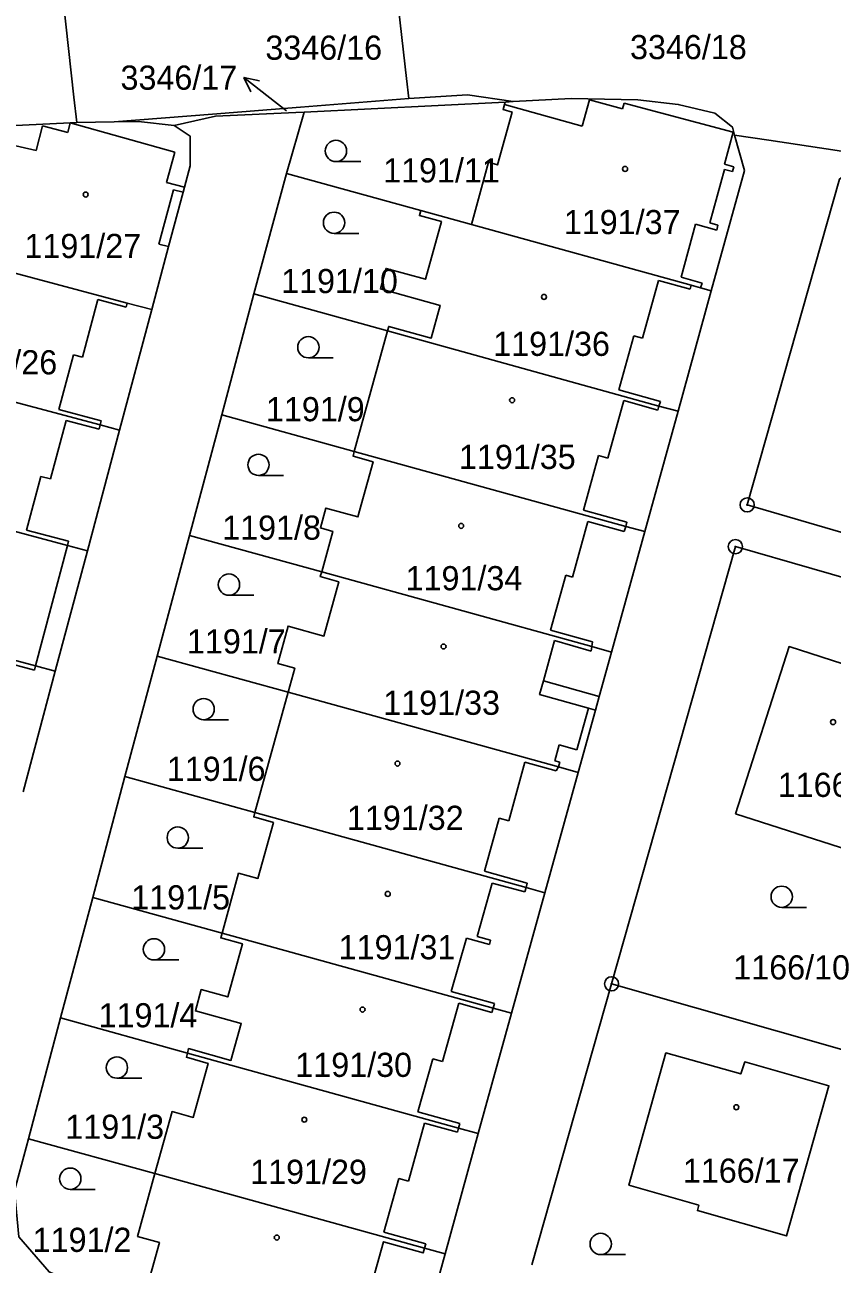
# Model space of a CAD drawing. Extents: x -733394 to -722299, y -1082822 to -1075049.
# Drawn here: x -727706.5 to -727649.7, y -1079199.9 to -1079112.7 of the extents above; entities that cross this region are included whole.
import ezdxf

# ---------------------------------------------------------------- set-up
doc = ezdxf.new("R2010")
doc.units = 0
for name, color, linetype in [('Hranice parcel', 7, 'Continuous'), ('Parcelní čísla', 7, 'Continuous'), ('Pop  PČ popisy', 7, 'Continuous'), ('Vnitřní kresba', 7, 'Continuous'), ('Značky bodu BP', 7, 'Continuous'), ('Značky budov', 7, 'Continuous'), ('Značky kultur', 7, 'Continuous')]:
    doc.layers.add(name, color=color, linetype=linetype)

msp = doc.modelspace()

# ---------------------------------------------------------------- linework, layer by layer
at = {"layer": 'Hranice parcel'}
for p, q in [((-727672.7, -1079118.11), (-727686.83, -1079118.82)), ((-727672.13, -1079118.08), (-727672.7, -1079118.11)), ((-727688.08, -1079123.14), (-727686.83, -1079118.82)), ((-727700.21, -1079119.51), (-727702.85, -1079119.56)), ((-727690.37, -1079131.62), (-727688.08, -1079123.14)), ((-727678.62, -1079125.75), (-727688.08, -1079123.14)), ((-727678.62, -1079125.75), (-727675.07, -1079126.73)), ((-727692.63, -1079140.12), (-727690.37, -1079131.62)), ((-727680.97, -1079134.22), (-727690.37, -1079131.62)), ((-727658.18, -1079131.4), (-727660.52, -1079139.88)), ((-727697.57, -1079132.72), (-727699.83, -1079141.21)), ((-727683.31, -1079142.7), (-727680.97, -1079134.22)), ((-727660.52, -1079139.88), (-727662.86, -1079148.35)), ((-727694.91, -1079148.62), (-727692.63, -1079140.12)), ((-727683.31, -1079142.7), (-727692.63, -1079140.12)), ((-727699.83, -1079141.21), (-727702.1, -1079149.7)), ((-727697.18, -1079157.11), (-727694.91, -1079148.62)), ((-727685.6, -1079151.19), (-727694.91, -1079148.62)), ((-727662.86, -1079148.35), (-727665.21, -1079156.83)), ((-727702.1, -1079149.7), (-727704.36, -1079158.18)), ((-727699.46, -1079165.6), (-727697.18, -1079157.11)), ((-727687.97, -1079159.65), (-727697.18, -1079157.11)), ((-727704.36, -1079158.18), (-727706.63, -1079166.67)), ((-727690.31, -1079168.13), (-727687.97, -1079159.65)), ((-727701.72, -1079174.1), (-727699.46, -1079165.6)), ((-727690.31, -1079168.13), (-727699.46, -1079165.6)), ((-727667.55, -1079165.3), (-727669.89, -1079173.77)), ((-727669.89, -1079173.77), (-727672.24, -1079182.25)), ((-727704, -1079182.59), (-727701.72, -1079174.1)), ((-727692.61, -1079176.61), (-727701.72, -1079174.1)), ((-727665.2, -1079180.19), (-727670.8, -1079199.96)), ((-727665.2, -1079180.19), (-727643.71, -1079186.32)), ((-727706.24, -1079191.09), (-727704, -1079182.59)), ((-727695.05, -1079185.06), (-727704, -1079182.59)), ((-727672.24, -1079182.25), (-727674.58, -1079190.72)), ((-727697.35, -1079193.55), (-727706.24, -1079191.09)), ((-727674.58, -1079190.72), (-727676.92, -1079199.2)), ((-727678.36, -1079198.8), (-727697.35, -1079193.55)), ((-727676.92, -1079199.2), (-727678.36, -1079198.8))]:
    msp.add_line(p, q, dxfattribs=at)
for points in [[(-727679.48, -1079117.87), (-727679.64, -1079116.44), (-727680.54, -1079108.39)], [(-727702.85, -1079119.56), (-727703.05, -1079117.76), (-727703.8, -1079110.89)], [(-727700.21, -1079119.51), (-727693.3, -1079118.96), (-727687.1, -1079118.47), (-727679.48, -1079117.87)], [(-727672.13, -1079118.08), (-727675.35, -1079117.59), (-727679.48, -1079117.87)], [(-727675.07, -1079126.73), (-727673.86, -1079122.35), (-727673.22, -1079122.53), (-727672.2, -1079118.81), (-727672.84, -1079118.63), (-727672.74, -1079118.28), (-727672.7, -1079118.11)], [(-727656.54, -1079120.43), (-727656.69, -1079119.87), (-727657.92, -1079118.9), (-727660.51, -1079118.28), (-727663.36, -1079117.96), (-727668.04, -1079117.87), (-727672.13, -1079118.08)], [(-727686.83, -1079118.82), (-727687.43, -1079118.85), (-727693.07, -1079119.1), (-727695.99, -1079119.77)], [(-727702.85, -1079119.56), (-727703.3, -1079119.57), (-727711.5, -1079119.97)], [(-727695.99, -1079119.77), (-727698.49, -1079119.48), (-727700.21, -1079119.51)], [(-727695.99, -1079119.77), (-727694.87, -1079120.5), (-727694.86, -1079122.6), (-727695.26, -1079124.1), (-727695.36, -1079124.46), (-727696.38, -1079128.29), (-727697.57, -1079132.72)], [(-727656.54, -1079120.43), (-727655.85, -1079122.93), (-727658.18, -1079131.4)], [(-727646.82, -1079121.74), (-727647.37, -1079121.82), (-727649.32, -1079121.53), (-727654.12, -1079120.8), (-727656.54, -1079120.43)], [(-727646.82, -1079121.74), (-727649.16, -1079123.53), (-727655.65, -1079146.47), (-727634.18, -1079152.74)], [(-727680.97, -1079134.22), (-727680.88, -1079133.91), (-727677.89, -1079134.73), (-727677.26, -1079132.43), (-727681.47, -1079131.27), (-727681.07, -1079129.82), (-727678.3, -1079130.59), (-727677.18, -1079126.52), (-727678.72, -1079126.1), (-727678.62, -1079125.75)], [(-727658.18, -1079131.4), (-727658.93, -1079131.19), (-727659.59, -1079131.01), (-727675.07, -1079126.73)], [(-727697.57, -1079132.72), (-727699.3, -1079132.26), (-727717.99, -1079127.27)], [(-727660.52, -1079139.88), (-727661.86, -1079139.51), (-727680.97, -1079134.22)], [(-727699.83, -1079141.21), (-727701.2, -1079140.84), (-727720.25, -1079135.76)], [(-727685.6, -1079151.19), (-727684.81, -1079148.34), (-727685.7, -1079148.09), (-727685.32, -1079146.69), (-727683.06, -1079147.32), (-727681.99, -1079143.43), (-727683.4, -1079143.03), (-727683.31, -1079142.7)], [(-727683.31, -1079142.7), (-727664.2, -1079147.98), (-727662.86, -1079148.35)], [(-727722.51, -1079144.24), (-727703.5, -1079149.32), (-727702.1, -1079149.7)], [(-727634.99, -1079155.6), (-727656.48, -1079149.41), (-727665.2, -1079180.19)], [(-727687.97, -1079159.65), (-727687.5, -1079157.97), (-727688.7, -1079157.64), (-727687.97, -1079155), (-727685.45, -1079155.7), (-727684.4, -1079151.88), (-727685.71, -1079151.52), (-727685.6, -1079151.19)], [(-727665.21, -1079156.83), (-727666.58, -1079156.44), (-727685.6, -1079151.19)], [(-727704.36, -1079158.18), (-727705.74, -1079157.81), (-727724.73, -1079152.74)], [(-727656.48, -1079168.22), (-727652.7, -1079156.44), (-727642.95, -1079159.58), (-727646.67, -1079171.37), (-727656.48, -1079168.22)], [(-727665.21, -1079156.83), (-727666.07, -1079159.96), (-727670, -1079158.86), (-727670.27, -1079159.83), (-727666.82, -1079160.78), (-727666.34, -1079160.92), (-727667.55, -1079165.3)], [(-727667.55, -1079165.3), (-727668.93, -1079164.92), (-727687.97, -1079159.65)], [(-727692.61, -1079176.61), (-727691.45, -1079172.4), (-727690.09, -1079172.77), (-727689, -1079168.82), (-727690.39, -1079168.44), (-727690.31, -1079168.13)], [(-727669.89, -1079173.77), (-727671.22, -1079173.41), (-727690.31, -1079168.13)], [(-727695.05, -1079185.06), (-727694.97, -1079184.75), (-727691.99, -1079185.58), (-727691.27, -1079182.99), (-727694.49, -1079182.1), (-727694.08, -1079180.59), (-727692.22, -1079181.11), (-727691.19, -1079177.38), (-727692.71, -1079176.96), (-727692.61, -1079176.61)], [(-727672.24, -1079182.25), (-727673.54, -1079181.89), (-727692.61, -1079176.61)], [(-727697.35, -1079193.55), (-727696.14, -1079189.18), (-727694.65, -1079189.59), (-727693.59, -1079185.79), (-727695.13, -1079185.36), (-727695.05, -1079185.06)], [(-727674.58, -1079190.72), (-727675.97, -1079190.34), (-727695.05, -1079185.06)], [(-727659.06, -1079195.76), (-727663.98, -1079194.37), (-727661.37, -1079185.05), (-727656.11, -1079186.53), (-727655.82, -1079185.69), (-727649.9, -1079187.38), (-727652.89, -1079197.93), (-727659.16, -1079196.15), (-727659.06, -1079195.76)], [(-727676.92, -1079199.2), (-727679.34, -1079207.96), (-727680.26, -1079210.03), (-727682.33, -1079210.97), (-727704.79, -1079200.47), (-727706.93, -1079198.01), (-727707.23, -1079194.76), (-727706.24, -1079191.09)], [(-727678.36, -1079198.8), (-727678.45, -1079199.13), (-727681.26, -1079198.35), (-727682.3, -1079202.12), (-727681.75, -1079202.27), (-727682.87, -1079206.31), (-727680.56, -1079206.95), (-727680.65, -1079207.29), (-727699.71, -1079202.02), (-727699.62, -1079201.68), (-727698.06, -1079202.11), (-727697.03, -1079198.41), (-727698.57, -1079197.98), (-727697.35, -1079193.55)]]:
    msp.add_lwpolyline(points, dxfattribs=at)
at = {"layer": 'Pop  PČ popisy'}
for p, q in [((-727688.72, -1079118.23), (-727691.085, -1079116.382)), ((-727691.085, -1079116.382), (-727689.987, -1079116.604)), ((-727691.085, -1079116.382), (-727690.604, -1079117.394)), ((-727688.09, -1079118.72), (-727688.72, -1079118.23))]:
    msp.add_line(p, q, dxfattribs=at)
at = {"layer": 'Vnitřní kresba'}
for p, q in [((-727666.76, -1079117.95), (-727667.27, -1079119.8)), ((-727664.43, -1079118.59), (-727666.76, -1079117.95)), ((-727667.27, -1079119.8), (-727672.74, -1079118.28)), ((-727664.32, -1079118.18), (-727664.43, -1079118.59)), ((-727656.63, -1079120.22), (-727664.32, -1079118.18)), ((-727705.71, -1079121.52), (-727705.25, -1079119.78)), ((-727705.25, -1079119.78), (-727703.48, -1079120.25)), ((-727703.48, -1079120.25), (-727703.3, -1079119.57)), ((-727703.3, -1079119.57), (-727695.95, -1079121.63)), ((-727711.55, -1079120.18), (-727705.71, -1079121.52)), ((-727657.26, -1079122.49), (-727656.63, -1079120.22)), ((-727695.95, -1079121.63), (-727696.52, -1079123.77)), ((-727658.29, -1079126.61), (-727657.25, -1079122.86)), ((-727656.59, -1079122.68), (-727657.26, -1079122.49)), ((-727657.25, -1079122.86), (-727656.68, -1079123.01)), ((-727656.68, -1079123.01), (-727656.59, -1079122.68)), ((-727696.52, -1079123.77), (-727695.26, -1079124.1)), ((-727696.04, -1079124.28), (-727697.06, -1079128.11)), ((-727695.36, -1079124.46), (-727696.04, -1079124.28)), ((-727660.31, -1079130.44), (-727659.28, -1079126.71)), ((-727659.28, -1079126.71), (-727657.8, -1079127.12)), ((-727657.71, -1079126.77), (-727658.29, -1079126.61)), ((-727657.8, -1079127.12), (-727657.71, -1079126.77)), ((-727697.06, -1079128.11), (-727696.38, -1079128.29)), ((-727661.89, -1079130.68), (-727663.01, -1079134.74)), ((-727659.67, -1079131.29), (-727661.89, -1079130.68)), ((-727658.83, -1079130.85), (-727660.31, -1079130.44)), ((-727659.59, -1079131.01), (-727659.67, -1079131.29)), ((-727658.93, -1079131.19), (-727658.83, -1079130.85)), ((-727701.36, -1079132.02), (-727702.44, -1079136.08)), ((-727699.38, -1079132.55), (-727701.36, -1079132.02)), ((-727699.3, -1079132.26), (-727699.38, -1079132.55)), ((-727663.63, -1079134.57), (-727664.68, -1079138.37)), ((-727663.01, -1079134.74), (-727663.63, -1079134.57)), ((-727703.07, -1079135.91), (-727704.1, -1079139.76)), ((-727702.44, -1079136.08), (-727703.07, -1079135.91)), ((-727664.68, -1079138.37), (-727661.76, -1079139.18)), ((-727704.1, -1079139.76), (-727701.13, -1079140.56)), ((-727664.34, -1079139.13), (-727665.46, -1079143.18)), ((-727661.95, -1079139.79), (-727664.34, -1079139.13)), ((-727661.86, -1079139.51), (-727661.95, -1079139.79)), ((-727661.76, -1079139.18), (-727661.86, -1079139.51)), ((-727703.59, -1079140.52), (-727704.7, -1079144.64)), ((-727701.28, -1079141.13), (-727703.59, -1079140.52)), ((-727701.13, -1079140.56), (-727701.2, -1079140.84)), ((-727701.2, -1079140.84), (-727701.28, -1079141.13)), ((-727666.12, -1079142.99), (-727667.17, -1079146.84)), ((-727665.46, -1079143.18), (-727666.12, -1079142.99)), ((-727705.37, -1079144.46), (-727706.38, -1079148.24)), ((-727704.7, -1079144.64), (-727705.37, -1079144.46)), ((-727667.17, -1079146.84), (-727664.12, -1079147.68)), ((-727666.86, -1079147.64), (-727667.94, -1079151.55)), ((-727664.3, -1079148.35), (-727666.86, -1079147.64)), ((-727664.12, -1079147.68), (-727664.2, -1079147.98)), ((-727706.38, -1079148.24), (-727703.42, -1079149.03)), ((-727664.2, -1079147.98), (-727664.3, -1079148.35)), ((-727703.5, -1079149.32), (-727705.74, -1079157.81)), ((-727703.42, -1079149.03), (-727703.5, -1079149.32)), ((-727668.42, -1079151.42), (-727669.49, -1079155.3)), ((-727667.94, -1079151.55), (-727668.42, -1079151.42)), ((-727669.49, -1079155.3), (-727666.53, -1079156.12)), ((-727669.22, -1079156.02), (-727670, -1079158.86)), ((-727666.64, -1079156.77), (-727669.22, -1079156.02)), ((-727666.58, -1079156.44), (-727666.64, -1079156.77)), ((-727666.53, -1079156.12), (-727666.58, -1079156.44)), ((-727705.82, -1079158.1), (-727708.09, -1079157.5)), ((-727705.74, -1079157.81), (-727705.82, -1079158.1)), ((-727666.34, -1079160.92), (-727666.07, -1079159.96)), ((-727666.82, -1079160.78), (-727667.64, -1079163.72)), ((-727668.89, -1079163.37), (-727669.2, -1079164.48)), ((-727667.64, -1079163.72), (-727668.89, -1079163.37)), ((-727671.3, -1079164.59), (-727672.44, -1079168.71)), ((-727669.11, -1079165.2), (-727671.3, -1079164.59)), ((-727669.2, -1079164.48), (-727668.83, -1079164.58)), ((-727668.93, -1079164.92), (-727669.11, -1079165.2)), ((-727668.83, -1079164.58), (-727668.93, -1079164.92)), ((-727673.11, -1079168.53), (-727674.14, -1079172.26)), ((-727672.44, -1079168.71), (-727673.11, -1079168.53)), ((-727673.61, -1079173.09), (-727674.67, -1079176.85)), ((-727674.14, -1079172.26), (-727671.13, -1079173.09)), ((-727671.31, -1079173.72), (-727673.61, -1079173.09)), ((-727671.13, -1079173.09), (-727671.22, -1079173.41)), ((-727671.22, -1079173.41), (-727671.31, -1079173.72)), ((-727675.42, -1079176.97), (-727676.48, -1079180.73)), ((-727673.79, -1079177.42), (-727675.42, -1079176.97)), ((-727674.67, -1079176.85), (-727673.71, -1079177.11)), ((-727673.71, -1079177.11), (-727673.79, -1079177.42)), ((-727676.48, -1079180.73), (-727673.45, -1079181.57)), ((-727675.96, -1079181.56), (-727677.09, -1079185.65)), ((-727673.62, -1079182.21), (-727675.96, -1079181.56)), ((-727673.45, -1079181.57), (-727673.54, -1079181.89)), ((-727673.54, -1079181.89), (-727673.62, -1079182.21)), ((-727677.79, -1079185.46), (-727678.84, -1079189.21)), ((-727677.09, -1079185.65), (-727677.79, -1079185.46)), ((-727678.84, -1079189.21), (-727675.89, -1079190.03)), ((-727678.37, -1079189.99), (-727679.5, -1079194.08)), ((-727678.37, -1079189.99), (-727676.05, -1079190.63)), ((-727675.97, -1079190.34), (-727676.05, -1079190.63)), ((-727675.89, -1079190.03), (-727675.97, -1079190.34)), ((-727680.17, -1079193.89), (-727681.22, -1079197.68)), ((-727679.5, -1079194.08), (-727680.17, -1079193.89)), ((-727681.22, -1079197.68), (-727678.27, -1079198.49)), ((-727678.27, -1079198.49), (-727678.36, -1079198.8))]:
    msp.add_line(p, q, dxfattribs=at)
at = {"layer": 'Značky bodu BP'}
for centre, radius in [((-727655.65, -1079146.47), 0.5), ((-727655.65, -1079146.47), 0.0303), ((-727656.48, -1079149.41), 0.5), ((-727656.48, -1079149.41), 0.0303), ((-727665.2, -1079180.19), 0.5), ((-727665.2, -1079180.19), 0.0303)]:
    msp.add_circle(centre, radius, dxfattribs=at)
at = {"layer": 'Značky budov'}
for centre in [(-727664.247, -1079122.819), (-727702.217, -1079124.619), (-727669.957, -1079131.829), (-727672.197, -1079139.099), (-727675.787, -1079147.949), (-727677.027, -1079156.439), (-727649.607, -1079161.759), (-727680.267, -1079164.679), (-727680.957, -1079173.859), (-727682.727, -1079181.999), (-727656.417, -1079188.879), (-727686.827, -1079189.749), (-727688.767, -1079198.049)]:
    msp.add_circle(centre, 0.175, dxfattribs=at)
at = {"layer": 'Značky kultur'}
for p, q in [((-727684.603, -1079122.3), (-727682.853, -1079122.3)), ((-727684.733, -1079127.36), (-727682.983, -1079127.36)), ((-727686.543, -1079136.12), (-727684.793, -1079136.12)), ((-727690.053, -1079144.4), (-727688.303, -1079144.4)), ((-727692.133, -1079152.83), (-727690.383, -1079152.83)), ((-727693.913, -1079161.6), (-727692.163, -1079161.6)), ((-727695.733, -1079170.64), (-727693.983, -1079170.64)), ((-727653.223, -1079174.81), (-727651.473, -1079174.81)), ((-727697.413, -1079178.51), (-727695.663, -1079178.51)), ((-727700.023, -1079186.83), (-727698.273, -1079186.83)), ((-727703.303, -1079194.66), (-727701.553, -1079194.66)), ((-727665.963, -1079199.25), (-727664.213, -1079199.25))]:
    msp.add_line(p, q, dxfattribs=at)
for centre in [(-727684.603, -1079121.55), (-727684.733, -1079126.61), (-727686.543, -1079135.37), (-727690.053, -1079143.65), (-727692.133, -1079152.08), (-727693.913, -1079160.85), (-727695.733, -1079169.89), (-727653.223, -1079174.06), (-727697.413, -1079177.76), (-727700.023, -1079186.08), (-727703.303, -1079193.91), (-727665.963, -1079198.5)]:
    msp.add_circle(centre, 0.75, dxfattribs=at)

# ---------------------------------------------------------------- texts
at = {"layer": 'Parcelní čísla'}
for s, p in [('3346/16', (-727689.57, -1079115.13)), ('3346/18', (-727663.9, -1079115.09)), ('3346/17', (-727699.766, -1079117.24)), ('1191/11', (-727681.28, -1079123.77)), ('1191/37', (-727668.56, -1079127.41)), ('1191/27', (-727706.53, -1079129.09)), ('1191/10', (-727688.46, -1079131.56)), ('1191/36', (-727673.53, -1079135.98)), ('1191/26', (-727712.44, -1079137.28)), ('1191/9', (-727689.53, -1079140.58)), ('1191/35', (-727675.94, -1079143.94)), ('1191/8', (-727692.61, -1079148.92)), ('1191/34', (-727679.7, -1079152.48)), ('1191/7', (-727695.09, -1079156.93)), ('1191/33', (-727681.27, -1079161.25)), ('1191/6', (-727696.51, -1079165.9)), ('1166/16', (-727653.5, -1079167.03)), ('1191/32', (-727683.83, -1079169.35)), ('1191/5', (-727699.01, -1079174.95)), ('1191/31', (-727684.41, -1079178.46)), ('1166/10', (-727656.63, -1079179.88)), ('1191/4', (-727701.31, -1079183.25)), ('1191/30', (-727687.46, -1079186.74)), ('1191/3', (-727703.65, -1079191.1)), ('1191/29', (-727690.64, -1079194.27)), ('1166/17', (-727660.18, -1079194.19)), ('1191/2', (-727705.95, -1079199.06))]:
    msp.add_text(s, height=1.7, dxfattribs=at).set_placement(p)

doc.saveas('drawing.dxf')
